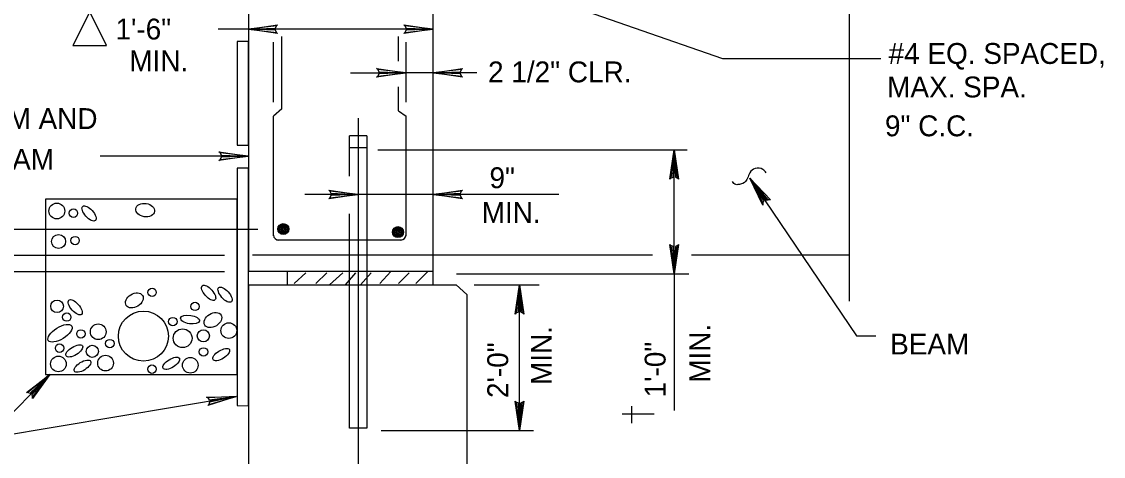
# Model space of a CAD drawing. Extents: x 638653 to 642302, y 298557 to 300414.
# Drawn here: x 639099.6 to 639255, y 300155 to 300217.5 of the extents above; entities that cross this region are included whole.
import ezdxf

# ---------------------------------------------------------------- set-up
doc = ezdxf.new("R2010")
doc.units = 0
doc.layers.add('1', color=7, linetype='Continuous')

msp = doc.modelspace()

# ---------------------------------------------------------------- linework, layer by layer
at = {"layer": '1'}
for p, q in [((639132.19, 300241.11), (639132.19, 300181.58)), ((639200.34, 300212.18), (639154.84, 300227.98)), ((639218.5, 300226.89), (639218.5, 300210.33)), ((639158.75, 300181.42), (639158.75, 300224.21)), ((639158.75, 300216.43), (639127.85, 300216.43)), ((639132.19, 300214.64), (639130.59, 300214.64)), ((639130.59, 300214.64), (639130.59, 300199.75)), ((639135.78, 300205.95), (639135.78, 300214.54)), ((639137.02, 300204.95), (639137.02, 300215.36)), ((639153.75, 300211.84), (639153.75, 300215.36)), ((639154.84, 300205.95), (639154.84, 300214.54)), ((639223.04, 300212.18), (639200.34, 300212.18)), ((639218.5, 300212.04), (639218.5, 300177.31)), ((639146.87, 300210.14), (639154.84, 300210.14)), ((639158.75, 300210.14), (639154.84, 300210.14)), ((639165.03, 300210.14), (639158.75, 300210.14)), ((639153.75, 300204.7), (639153.75, 300208.13)), ((639137.02, 300204.95), (639135.78, 300203.92)), ((639135.78, 300186.73), (639135.78, 300203.92)), ((639147.97, 300203.64), (639147.97, 300130.74)), ((639153.75, 300204.7), (639154.84, 300203.92)), ((639154.84, 300186.73), (639154.84, 300203.92)), ((639149.22, 300201.11), (639146.72, 300201.11)), ((639146.72, 300195.3), (639146.72, 300201.11)), ((639149.22, 300201.11), (639149.22, 300159.08)), ((639130.59, 300199.75), (639132.19, 300199.75)), ((639149.22, 300199.39), (639146.72, 300199.39)), ((639150.78, 300199.08), (639195.24, 300199.08)), ((639193.36, 300181.26), (639193.36, 300199.08)), ((639132.19, 300198.18), (639110.89, 300198.18)), ((639132.19, 300196.43), (639130.59, 300196.43)), ((639130.59, 300196.43), (639130.59, 300162.35)), ((639204.22, 300195.01), (639219.53, 300172.36)), ((639176.78, 300192.67), (639140.31, 300192.67)), ((639146.72, 300159.08), (639146.72, 300189.88)), ((639053.9, 300187.69), (639133.56, 300187.69)), ((639154.22, 300186.11), (639136.4, 300186.11)), ((639053.9, 300183.92), (639128.78, 300183.92)), ((639158.75, 300183.92), (639132.81, 300183.92)), ((639190.24, 300183.92), (639158.75, 300183.92)), ((639218.5, 300183.92), (639195.86, 300183.92)), ((639059.49, 300181.58), (639128.78, 300181.58)), ((639158.75, 300181.58), (639132.19, 300181.58)), ((639137.81, 300179.7), (639137.81, 300181.58)), ((639138.75, 300179.86), (639140.47, 300181.42)), ((639141.87, 300179.86), (639143.44, 300181.42)), ((639143.87, 300179.7), (639145.78, 300181.42)), ((639146.13, 300179.7), (639147.65, 300181.42)), ((639148.28, 300179.7), (639149.84, 300181.42)), ((639151.09, 300179.86), (639152.65, 300181.58)), ((639153.75, 300179.86), (639155.31, 300181.42)), ((639156.25, 300179.86), (639157.97, 300181.58)), ((639158.75, 300179.7), (639158.75, 300181.42)), ((639162.11, 300181.26), (639195.47, 300181.26)), ((639193.36, 300181.26), (639193.36, 300161.61)), ((639132.19, 300179.7), (639162.03, 300179.7)), ((639132.19, 300179.7), (639132.19, 300137.2)), ((639163.59, 300178.29), (639162.03, 300179.7)), ((639164.61, 300179.7), (639173.96, 300179.7)), ((639171.12, 300158.76), (639171.12, 300179.7)), ((639163.59, 300178.29), (639163.59, 300137.2)), ((639219.53, 300172.36), (639222.34, 300172.36)), ((639094.82, 300157.68), (639103.7, 300166.79)), ((639094.82, 300157.68), (639130.43, 300163.63)), ((639187.25, 300159.81), (639187.25, 300162.23)), ((639190.48, 300161.08), (639185.86, 300161.08)), ((639149.22, 300159.08), (639146.72, 300159.08)), ((639151.28, 300158.76), (639173.13, 300158.76))]:
    msp.add_line(p, q, dxfattribs=at)
for points in [[(639106.99, 300214.07), (639111.83, 300214.07), (639109.41, 300218.91)], [(639130.59, 300191.98), (639103.05, 300191.98), (639103.05, 300166.79), (639130.59, 300166.79)]]:
    msp.add_lwpolyline(points, close=True, dxfattribs=at)
for points in [[(639136.25, 300215.96), (639136.09, 300216.27), (639132.19, 300216.43), (639136.25, 300215.96), (639136.4, 300215.81), (639132.19, 300216.43), (639136.09, 300216.59), (639136.25, 300216.9), (639132.19, 300216.43), (639136.4, 300217.06), (639136.25, 300216.9)], [(639154.69, 300216.9), (639154.84, 300216.59), (639158.75, 300216.43), (639154.69, 300216.9), (639154.53, 300217.06), (639158.75, 300216.43), (639154.84, 300216.27), (639154.69, 300215.96), (639158.75, 300216.43), (639154.53, 300215.81), (639154.69, 300215.96)], [(639132.19, 300199.75), (639132.19, 300214.64)], [(639150.78, 300210.61), (639150.94, 300210.29), (639154.84, 300210.14), (639150.78, 300210.61), (639150.62, 300210.76), (639154.84, 300210.14), (639150.94, 300209.98), (639150.78, 300209.67), (639154.84, 300210.14), (639150.62, 300209.51), (639150.78, 300209.67)], [(639162.81, 300209.67), (639162.65, 300209.98), (639158.75, 300210.14), (639162.81, 300209.67), (639162.97, 300209.51), (639158.75, 300210.14), (639162.65, 300210.29), (639162.81, 300210.61), (639158.75, 300210.14), (639162.97, 300210.76), (639162.81, 300210.61)], [(639192.89, 300195.01), (639193.2, 300195.17), (639193.36, 300199.08), (639192.89, 300195.01), (639192.73, 300194.86), (639193.36, 300199.08), (639193.52, 300195.17), (639193.83, 300195.01), (639193.36, 300199.08), (639193.98, 300194.86), (639193.83, 300195.01)], [(639192.89, 300195.01), (639193.2, 300195.17), (639193.36, 300199.08), (639192.89, 300195.01), (639192.73, 300194.86), (639193.36, 300199.08), (639193.52, 300195.17), (639193.83, 300195.01), (639193.36, 300199.08), (639193.98, 300194.86), (639193.83, 300195.01)], [(639128.12, 300198.64), (639128.28, 300198.33), (639132.19, 300198.18), (639128.12, 300198.64), (639127.97, 300198.8), (639132.19, 300198.18), (639128.28, 300198.02), (639128.12, 300197.71), (639132.19, 300198.18), (639127.97, 300197.55), (639128.12, 300197.71)], [(639130.59, 300162.35), (639132.19, 300162.31), (639132.19, 300179.7), (639132.19, 300196.43)], [(639206.09, 300191.42), (639206.25, 300191.73), (639204.22, 300195.01), (639206.09, 300191.42), (639206.09, 300191.11), (639204.22, 300195.01), (639206.56, 300191.89), (639206.87, 300191.89), (639204.22, 300195.01), (639207.19, 300191.89), (639206.87, 300191.89)], [(639206.09, 300191.42), (639206.25, 300191.73), (639204.22, 300195.01), (639206.09, 300191.42), (639206.09, 300191.11), (639204.22, 300195.01), (639206.56, 300191.89), (639206.87, 300191.89), (639204.22, 300195.01), (639207.19, 300191.89), (639206.87, 300191.89)], [(639143.9, 300193.14), (639144.06, 300192.83), (639147.97, 300192.67), (639143.9, 300193.14), (639143.75, 300193.29), (639147.97, 300192.67), (639144.06, 300192.51), (639143.9, 300192.2), (639147.97, 300192.67), (639143.75, 300192.04), (639143.9, 300192.2)], [(639162.81, 300192.2), (639162.65, 300192.51), (639158.75, 300192.67), (639162.81, 300192.2), (639162.97, 300192.04), (639158.75, 300192.67), (639162.65, 300192.83), (639162.81, 300193.14), (639158.75, 300192.67), (639162.97, 300193.29), (639162.81, 300193.14)], [(639193.83, 300185.33), (639193.52, 300185.17), (639193.36, 300181.26), (639193.83, 300185.33), (639193.98, 300185.48), (639193.36, 300181.26), (639193.2, 300185.17), (639192.89, 300185.33), (639193.36, 300181.26), (639192.73, 300185.48), (639192.89, 300185.33)], [(639170.65, 300175.64), (639170.97, 300175.79), (639171.12, 300179.7), (639170.65, 300175.64), (639170.5, 300175.48), (639171.12, 300179.7), (639171.28, 300175.79), (639171.59, 300175.64), (639171.12, 300179.7), (639171.75, 300175.48), (639171.59, 300175.64)], [(639170.65, 300175.64), (639170.97, 300175.79), (639171.12, 300179.7), (639170.65, 300175.64), (639170.5, 300175.48), (639171.12, 300179.7), (639171.28, 300175.79), (639171.59, 300175.64), (639171.12, 300179.7), (639171.75, 300175.48), (639171.59, 300175.64)], [(639100.53, 300164.2), (639100.86, 300164.1), (639103.7, 300166.79), (639100.53, 300164.2), (639100.31, 300164.2), (639103.7, 300166.79), (639101.09, 300163.88), (639101.2, 300163.55), (639103.7, 300166.79), (639101.2, 300163.33), (639101.2, 300163.55)], [(639126.35, 300163.42), (639126.55, 300163.14), (639130.43, 300163.63), (639126.35, 300163.42), (639126.17, 300163.55), (639130.43, 300163.63), (639126.61, 300162.83), (639126.5, 300162.5), (639130.43, 300163.63), (639126.38, 300162.32), (639126.5, 300162.5)], [(639171.59, 300162.83), (639171.28, 300162.67), (639171.12, 300158.76), (639171.59, 300162.83), (639171.75, 300162.98), (639171.12, 300158.76), (639170.97, 300162.67), (639170.65, 300162.83), (639171.12, 300158.76), (639170.5, 300162.98), (639170.65, 300162.83)]]:
    msp.add_lwpolyline(points, dxfattribs=at)
for centre, radius in [((639104.68, 300190.29), 1.13), ((639107.06, 300189.98), 0.605), ((639137.21, 300187.69), 0.791), ((639137.21, 300187.69), 0.659), ((639137.21, 300187.69), 0.527), ((639137.21, 300187.69), 0.396), ((639104.94, 300185.91), 1.01), ((639107.3, 300186.04), 0.605), ((639137.21, 300187.69), 0.264), ((639137.21, 300187.69), 0.132), ((639153.68, 300187.25), 0.791), ((639153.68, 300187.25), 0.659), ((639153.68, 300187.25), 0.527), ((639153.68, 300187.25), 0.396), ((639153.68, 300187.25), 0.264), ((639153.68, 300187.25), 0.132), ((639118.36, 300178.6), 0.605), ((639104.72, 300176.59), 0.9), ((639106.11, 300175.05), 0.605), ((639117.12, 300172.31), 3.6), ((639124.53, 300176.58), 0.605), ((639121.34, 300174.39), 0.605), ((639129.39, 300173.1), 1.13), ((639108.14, 300172.63), 0.605), ((639110.63, 300172.93), 1.13), ((639122.75, 300172), 1.35), ((639125.73, 300172.36), 0.871), ((639105.08, 300170.58), 0.605), ((639109.78, 300170.12), 0.871), ((639112.3, 300171.23), 0.605), ((639104.91, 300168.31), 1.13), ((639111.68, 300168.43), 1.13), ((639125.75, 300170.04), 0.605), ((639118.35, 300167.56), 0.605), ((639123.85, 300168.12), 1.13)]:
    msp.add_circle(centre, radius, dxfattribs=at)
for centre, start, end in [((639136.55, 300186.84), 180, 270), ((639154.1, 300186.86), 270, 360)]:
    msp.add_arc(centre, 0.743, start, end, dxfattribs=at)
for centre, major_axis, ratio in [((639109.31, 300189.94), (0.91, -1.02), 0.438009), ((639117.37, 300190.42), (1.36, -0.2), 0.696126), ((639126.49, 300178.53), (0.91, -1.02), 0.438009), ((639128.84, 300178.26), (0.91, -1.02), 0.438009), ((639107.32, 300176.46), (0.91, -1.02), 0.438009), ((639115.82, 300177.44), (1.17, 0.72), 0.696126), ((639127.1, 300174.62), (1.17, 0.72), 0.696126), ((639105.14, 300172.72), (1.68, 1.04), 0.438009), ((639123.82, 300174.69), (1.36, -0.2), 0.438009), ((639107.19, 300170.18), (1.17, 0.72), 0.438009), ((639128.29, 300169.65), (1.17, 0.72), 0.438009), ((639108.37, 300167.99), (1.17, 0.72), 0.438009), ((639121.11, 300168.4), (1.17, 0.72), 0.438009)]:
    msp.add_ellipse(centre, major_axis=major_axis, ratio=ratio, dxfattribs=at)
msp.add_spline([(639206.56, 300195.79), (639206.09, 300196.26), (639205, 300196.42), (639204.22, 300195.79), (639203.9, 300195.01), (639203.44, 300194.39), (639202.5, 300194.08), (639202.19, 300194.08), (639201.72, 300194.54)], degree=3, dxfattribs=at)

# ---------------------------------------------------------------- texts
for s, p in [('1\'-6"', (639113.11, 300214.94)), ('MIN.', (639115.09, 300210.36)), ('#4 EQ. SPACED,', (639224.15, 300211.43)), ('2 1/2" CLR.', (639166.62, 300208.78)), ('MAX. SPA.', (639223.94, 300206.61)), ('DIAPHRAGM AND', (639076.65, 300202.07)), ('9" C.C.', (639223.63, 300201.03)), ('END OF BEAM', (639076.65, 300196.21)), (' 9"', (639165.71, 300193.57)), ('MIN.', (639165.71, 300188.57)), ('BEAM', (639224.37, 300169.67))]:
    msp.add_text(s, height=3, dxfattribs=at).set_placement(p)
for s, p in [('MIN.', (639175.78, 300165.29)), ('MIN.', (639198.55, 300165.61)), ('2\'-0"', (639169.51, 300163.42)), ('1\'-0"', (639192.12, 300163.51))]:
    msp.add_text(s, height=3, rotation=90, dxfattribs=at).set_placement(p)

doc.saveas('drawing.dxf')
